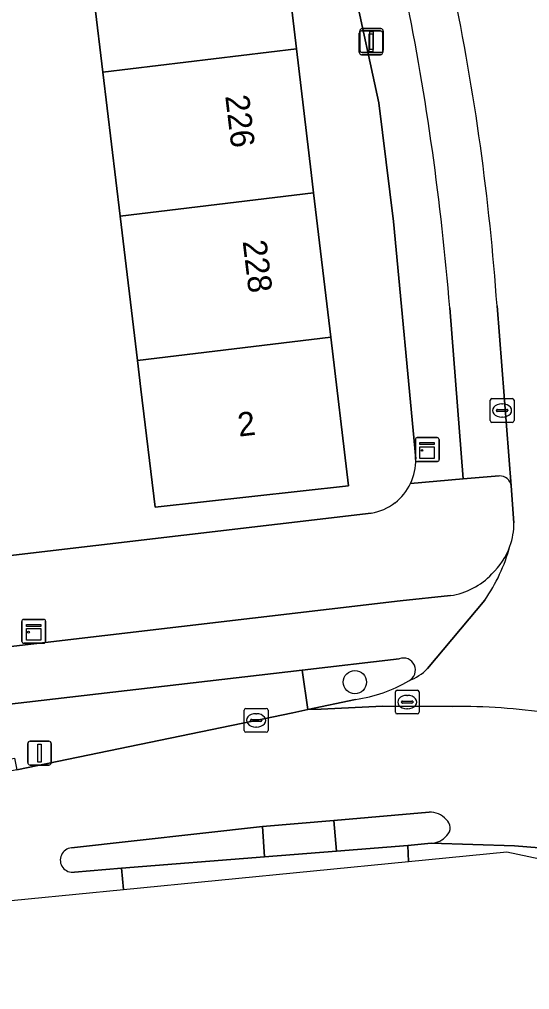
# Model space of a CAD drawing. Extents: x 159888 to 160761, y 384031 to 384750.
# Drawn here: x 160547.67 to 160569.11, y 384155.5 to 384196.26 of the extents above; entities that cross this region are included whole.
import ezdxf

# ---------------------------------------------------------------- set-up
doc = ezdxf.new("R2010")
doc.units = 0
for name, color, linetype in [('IMGEO_Berm_open', 7, 'Continuous'), ('IMGEO_Boom', 7, 'Continuous'), ('IMGEO_Erf', 7, 'Continuous'), ('IMGEO_Fietspad_open', 7, 'Continuous'), ('IMGEO_Kast', 7, 'Continuous'), ('IMGEO_Kolk', 7, 'Continuous'), ('IMGEO_Lichtmast', 7, 'Continuous'), ('IMGEO_Pand', 7, 'Continuous'), ('IMGEO_Pand_nummerreeks', 7, 'Continuous'), ('IMGEO_Parkeervlak_open', 7, 'Continuous'), ('IMGEO_Rijbaan_lokaal_gesloten', 7, 'Continuous'), ('IMGEO_Rijbaan_lokaal_open', 7, 'Continuous'), ('IMGEO_Verkeerseiland_open', 7, 'Continuous'), ('IMGEO_Voetpad_open', 7, 'Continuous')]:
    doc.layers.add(name, color=color, linetype=linetype)

msp = doc.modelspace()

# ---------------------------------------------------------------- linework, layer by layer
at = {"layer": 'IMGEO_Berm_open'}
for points in [[(160559.154, 384167.124), (160559.791, 384167.26), (160559.552, 384168.92), (160540.617, 384166.718), (160510.075, 384163.087)], [(160543.28, 384163.848), (160543.818, 384163.958), (160543.717, 384164.447), (160547.466, 384165.221), (160547.567, 384164.732), (160559.154, 384167.124)]]:
    msp.add_lwpolyline(points, dxfattribs=at)
at = {"layer": 'IMGEO_Boom'}
msp.add_circle((160561.769, 384168.415), 0.489, dxfattribs=at)
at = {"layer": 'IMGEO_Erf'}
for points in [[(160564.326, 384177.793), (160563.394, 384187.766), (160562.778, 384192.752), (160560.667, 384202.459), (160559.072, 384207.22), (160556.908, 384211.788), (160533.512, 384250)], [(160558.586, 384201.159), (160559.314, 384195.02), (160559.93, 384189.828), (160560.033, 384188.963), (160560.758, 384182.906), (160561.505, 384176.663), (160553.37, 384175.763), (160552.774, 384180.728), (160552.63, 384181.93), (160551.903, 384187.987), (160551.177, 384194.043), (160550.476, 384199.882)], [(160542.997, 384173.226), (160562.457, 384175.514)]]:
    msp.add_lwpolyline(points, dxfattribs=at)
for centre, radius, start, end in [((160562.08, 384177.732), 2.247, 334.2688, 1.5643), ((160562.075, 384177.73), 2.251, 307.8454, 334.3494), ((160562.076, 384177.738), 2.256, 279.7281, 307.7171)]:
    msp.add_arc(centre, radius, start, end, dxfattribs=at)
at = {"layer": 'IMGEO_Fietspad_open'}
for points in [[(160565.78, 384172.052), (160563.669, 384171.834), (160511.035, 384165.652)], [(160564.82, 384168.981), (160567.224, 384171.854)], [(160559.552, 384168.92), (160563.629, 384169.394)], [(160510.075, 384163.087), (160540.617, 384166.718), (160559.552, 384168.92)]]:
    msp.add_lwpolyline(points, dxfattribs=at)
for centre, radius, start, end in [((160561.183, 384176.058), 7.359, 325.1632, 344.756), ((160565.549, 384175.088), 2.9, 312.8953, 340.5722), ((160565.38, 384174.941), 2.917, 277.8919, 317.2968), ((160563.806, 384168.92), 0.506, 297.618, 110.4338), ((160563.203, 384170.606), 2.292, 291.4057, 314.8483)]:
    msp.add_arc(centre, radius, start, end, dxfattribs=at)
at = {"layer": 'IMGEO_Kast'}
for p, q in [((160564.309, 384177.76), (160564.309, 384178.601)), ((160564.309, 384178.601), (160564.309, 384177.76)), ((160564.384, 384178.685), (160565.225, 384178.685)), ((160565.225, 384178.685), (160564.384, 384178.685)), ((160565.309, 384178.61), (160565.309, 384177.769)), ((160565.309, 384177.769), (160565.309, 384178.61)), ((160565.234, 384177.685), (160564.393, 384177.685)), ((160564.393, 384177.685), (160565.234, 384177.685)), ((160547.848, 384171.049), (160548.689, 384171.049)), ((160548.689, 384171.049), (160547.848, 384171.049)), ((160548.773, 384170.974), (160548.773, 384170.133)), ((160548.773, 384170.133), (160548.773, 384170.974)), ((160547.773, 384170.124), (160547.773, 384170.965)), ((160547.773, 384170.965), (160547.773, 384170.124)), ((160548.698, 384170.049), (160547.857, 384170.049)), ((160547.857, 384170.049), (160548.698, 384170.049))]:
    msp.add_line(p, q, dxfattribs=at)
for points in [[(160564.504, 384178.475), (160565.104, 384178.475), (160565.104, 384178.39), (160564.504, 384178.39), (160564.504, 384178.475)], [(160564.504, 384178.3), (160565.104, 384178.3), (160565.104, 384177.811), (160564.504, 384177.811), (160564.504, 384178.3)], [(160547.968, 384170.839), (160548.568, 384170.839), (160548.568, 384170.754), (160547.968, 384170.754), (160547.968, 384170.839)], [(160547.968, 384170.664), (160548.568, 384170.664), (160548.568, 384170.175), (160547.968, 384170.175), (160547.968, 384170.664)]]:
    msp.add_lwpolyline(points, dxfattribs=at)
for centre in [(160564.588, 384178.149), (160548.052, 384170.513)]:
    msp.add_circle(centre, 0.0377, dxfattribs=at)
for centre, start, end in [((160564.387, 384178.607), 92.4484, 184.2845), ((160564.387, 384178.607), 92.4484, 184.2845), ((160565.231, 384178.607), 2.4484, 94.2845), ((160565.231, 384178.607), 2.4484, 94.2845), ((160564.387, 384177.763), 182.4484, 274.2845), ((160564.387, 384177.763), 182.4484, 274.2845), ((160565.231, 384177.763), 272.4484, 4.2845), ((160565.231, 384177.763), 272.4484, 4.2845), ((160547.851, 384170.971), 92.4484, 184.2845), ((160547.851, 384170.971), 92.4484, 184.2845), ((160548.695, 384170.971), 2.4484, 94.2845), ((160548.695, 384170.971), 2.4484, 94.2845), ((160547.851, 384170.127), 182.4484, 274.2845), ((160547.851, 384170.127), 182.4484, 274.2845), ((160548.695, 384170.127), 272.4484, 4.2845), ((160548.695, 384170.127), 272.4484, 4.2845)]:
    msp.add_arc(centre, 0.0779, start, end, dxfattribs=at)
at = {"layer": 'IMGEO_Kolk'}
for p, q in [((160567.454, 384179.401), (160567.454, 384180.253)), ((160567.529, 384180.327), (160568.381, 384180.327)), ((160567.942, 384180.107), (160567.967, 384180.107)), ((160568.455, 384180.253), (160568.455, 384179.401)), ((160567.713, 384179.821), (160567.713, 384179.833)), ((160568.151, 384179.784), (160567.753, 384179.784)), ((160567.756, 384179.87), (160568.154, 384179.87)), ((160567.965, 384179.547), (160567.94, 384179.547)), ((160568.197, 384179.833), (160568.197, 384179.821)), ((160568.381, 384179.327), (160567.529, 384179.327)), ((160563.468, 384167.151), (160563.468, 384168.003)), ((160563.543, 384168.077), (160564.395, 384168.077)), ((160563.956, 384167.857), (160563.981, 384167.857)), ((160564.469, 384168.003), (160564.469, 384167.151)), ((160557.192, 384167.308), (160558.044, 384167.308)), ((160563.727, 384167.571), (160563.727, 384167.583)), ((160564.165, 384167.534), (160563.767, 384167.534)), ((160563.77, 384167.62), (160564.168, 384167.62)), ((160564.211, 384167.583), (160564.211, 384167.571)), ((160557.117, 384166.382), (160557.117, 384167.234)), ((160557.605, 384167.088), (160557.63, 384167.088)), ((160558.118, 384167.234), (160558.118, 384166.382)), ((160564.395, 384167.077), (160563.543, 384167.077)), ((160563.979, 384167.297), (160563.954, 384167.297)), ((160557.376, 384166.802), (160557.376, 384166.814)), ((160557.814, 384166.765), (160557.416, 384166.765)), ((160557.419, 384166.851), (160557.817, 384166.851)), ((160557.628, 384166.528), (160557.603, 384166.528)), ((160557.86, 384166.814), (160557.86, 384166.802)), ((160558.044, 384166.308), (160557.192, 384166.308))]:
    msp.add_line(p, q, dxfattribs=at)
for points in [[(160567.454, 384179.401), (160567.454, 384180.253)], [(160567.529, 384180.327), (160568.381, 384180.327)], [(160568.455, 384180.253), (160568.455, 384179.401)], [(160568.381, 384179.327), (160567.529, 384179.327)], [(160563.468, 384167.151), (160563.468, 384168.003)], [(160563.543, 384168.077), (160564.395, 384168.077)], [(160564.469, 384168.003), (160564.469, 384167.151)], [(160557.192, 384167.308), (160558.044, 384167.308)], [(160557.117, 384166.382), (160557.117, 384167.234)], [(160558.118, 384167.234), (160558.118, 384166.382)], [(160564.395, 384167.077), (160563.543, 384167.077)], [(160558.044, 384166.308), (160557.192, 384166.308)]]:
    msp.add_lwpolyline(points, dxfattribs=at)
for centre, radius, start, end in [((160567.531, 384180.251), 0.0765, 91.552, 178.448), ((160567.531, 384180.251), 0.0765, 91.552, 178.448), ((160568.379, 384180.251), 0.0765, 1.552, 88.448), ((160568.379, 384180.251), 0.0765, 1.552, 88.448), ((160567.753, 384179.83), 0.0403, 85.8775, 175.7526), ((160567.75, 384179.82), 0.0366, 178.938, 274.7102), ((160568.154, 384179.827), 0.043, 264.8664, 352.4533), ((160568.158, 384179.832), 0.0386, 1.7309, 96.639), ((160567.531, 384179.403), 0.0765, 181.552, 268.448), ((160567.531, 384179.403), 0.0765, 181.552, 268.448), ((160568.379, 384179.403), 0.0765, 271.552, 358.448), ((160568.379, 384179.403), 0.0765, 271.552, 358.448), ((160563.545, 384168.001), 0.0765, 91.552, 178.448), ((160563.545, 384168.001), 0.0765, 91.552, 178.448), ((160564.393, 384168.001), 0.0765, 1.552, 88.448), ((160564.393, 384168.001), 0.0765, 1.552, 88.448), ((160557.194, 384167.232), 0.0765, 91.552, 178.448), ((160557.194, 384167.232), 0.0765, 91.552, 178.448), ((160558.042, 384167.232), 0.0765, 1.552, 88.448), ((160558.042, 384167.232), 0.0765, 1.552, 88.448), ((160563.767, 384167.58), 0.0403, 85.8775, 175.7526), ((160563.764, 384167.57), 0.0366, 178.938, 274.7102), ((160564.168, 384167.577), 0.043, 264.8664, 352.4533), ((160564.172, 384167.582), 0.0386, 1.7309, 96.639), ((160563.545, 384167.153), 0.0765, 181.552, 268.448), ((160563.545, 384167.153), 0.0765, 181.552, 268.448), ((160564.393, 384167.153), 0.0765, 271.552, 358.448), ((160564.393, 384167.153), 0.0765, 271.552, 358.448), ((160557.416, 384166.811), 0.0403, 85.8775, 175.7526), ((160557.413, 384166.801), 0.0366, 178.938, 274.7102), ((160557.817, 384166.808), 0.043, 264.8664, 352.4533), ((160557.821, 384166.813), 0.0386, 1.7309, 96.639), ((160557.194, 384166.384), 0.0765, 181.552, 268.448), ((160557.194, 384166.384), 0.0765, 181.552, 268.448), ((160558.042, 384166.384), 0.0765, 271.552, 358.448), ((160558.042, 384166.384), 0.0765, 271.552, 358.448)]:
    msp.add_arc(centre, radius, start, end, dxfattribs=at)
for centre, major_axis, ratio, start_param, end_param in [((160567.941, 384179.827), (-0.387, 0.002), 0.722429, 4.712389, 7.853982), ((160567.966, 384179.827), (-0.39, 0.002), 0.717154, 1.570796, 4.712389), ((160563.955, 384167.577), (-0.387, 0.002), 0.722429, 4.712389, 7.853982), ((160563.98, 384167.577), (-0.39, 0.002), 0.717154, 1.570796, 4.712389), ((160557.604, 384166.808), (-0.387, 0.002), 0.722429, 4.712389, 7.853982), ((160557.629, 384166.808), (-0.39, 0.002), 0.717154, 1.570796, 4.712389)]:
    msp.add_ellipse(centre, major_axis=major_axis, ratio=ratio, start_param=start_param, end_param=end_param, dxfattribs=at)
at = {"layer": 'IMGEO_Lichtmast'}
for p, q in [((160562.073, 384195.867), (160562.863, 384195.867)), ((160562.863, 384195.867), (160562.073, 384195.867)), ((160561.95, 384194.873), (160561.95, 384195.673)), ((160561.95, 384195.673), (160561.95, 384194.873)), ((160561.973, 384194.967), (160561.973, 384195.767)), ((160561.973, 384195.767), (160561.973, 384194.967)), ((160562.05, 384195.773), (160562.84, 384195.773)), ((160562.84, 384195.773), (160562.05, 384195.773)), ((160562.94, 384195.673), (160562.94, 384194.873)), ((160562.94, 384194.873), (160562.94, 384195.673)), ((160562.963, 384195.767), (160562.963, 384194.967)), ((160562.963, 384194.967), (160562.963, 384195.767)), ((160562.84, 384194.773), (160562.05, 384194.773)), ((160562.05, 384194.773), (160562.84, 384194.773)), ((160562.863, 384194.867), (160562.073, 384194.867)), ((160562.073, 384194.867), (160562.863, 384194.867)), ((160548.019, 384165.032), (160548.019, 384165.832)), ((160548.019, 384165.832), (160548.019, 384165.032)), ((160548.119, 384165.932), (160548.909, 384165.932)), ((160548.909, 384165.932), (160548.119, 384165.932)), ((160549.009, 384165.832), (160549.009, 384165.032)), ((160549.009, 384165.032), (160549.009, 384165.832)), ((160548.909, 384164.932), (160548.119, 384164.932)), ((160548.119, 384164.932), (160548.909, 384164.932))]:
    msp.add_line(p, q, dxfattribs=at)
for points in [[(160562.37, 384195.648), (160562.52, 384195.648), (160562.52, 384194.898), (160562.37, 384194.898), (160562.37, 384195.648)], [(160562.393, 384195.742), (160562.543, 384195.742), (160562.543, 384194.992), (160562.393, 384194.992), (160562.393, 384195.742)], [(160548.439, 384165.807), (160548.589, 384165.807), (160548.589, 384165.057), (160548.439, 384165.057), (160548.439, 384165.807)]]:
    msp.add_lwpolyline(points, dxfattribs=at)
for centre, start, end in [((160562.073, 384195.767), 90, 180), ((160562.073, 384195.767), 90, 180), ((160562.863, 384195.767), 0, 90), ((160562.863, 384195.767), 360, 90), ((160562.05, 384195.673), 90, 180), ((160562.05, 384195.673), 90, 180), ((160562.84, 384195.673), 0, 90), ((160562.84, 384195.673), 360, 90), ((160562.05, 384194.873), 180, 270), ((160562.05, 384194.873), 180, 270), ((160562.073, 384194.967), 180, 270), ((160562.073, 384194.967), 180, 270), ((160562.84, 384194.873), 270, 0), ((160562.84, 384194.873), 270, 0), ((160562.863, 384194.967), 270, 0), ((160562.863, 384194.967), 270, 0), ((160548.119, 384165.832), 90, 180), ((160548.119, 384165.832), 90, 180), ((160548.909, 384165.832), 0, 90), ((160548.909, 384165.832), 360, 90), ((160548.119, 384165.032), 180, 270), ((160548.119, 384165.032), 180, 270), ((160548.909, 384165.032), 270, 0), ((160548.909, 384165.032), 270, 0)]:
    msp.add_arc(centre, 0.1, start, end, dxfattribs=at)
at = {"layer": 'IMGEO_Pand'}
for points in [[(160558.586, 384201.159), (160555.198, 384200.789), (160554.014, 384204.247), (160546.382, 384201.607), (160547.111, 384199.478), (160550.476, 384199.882), (160551.177, 384194.043), (160559.314, 384195.02)], [(160559.314, 384195.02), (160551.177, 384194.043), (160551.903, 384187.987), (160560.033, 384188.963), (160559.93, 384189.828)], [(160560.033, 384188.963), (160551.903, 384187.987), (160552.63, 384181.93), (160560.758, 384182.906)], [(160560.758, 384182.906), (160552.63, 384181.93), (160552.774, 384180.728), (160553.37, 384175.763), (160561.505, 384176.663)]]:
    msp.add_lwpolyline(points, close=True, dxfattribs=at)
at = {"layer": 'IMGEO_Parkeervlak_open'}
for points in [[(160565.752, 384184.144), (160566.321, 384176.95), (160567.836, 384177.075)], [(160568.339, 384176.656), (160567.741, 384184.217)]]:
    msp.add_lwpolyline(points, dxfattribs=at)
for centre, radius, start, end in [((160468.958, 384177.359), 99.02, 3.97147, 11.80346), ((160453.796, 384175.144), 112.317, 4.59609, 11.37491), ((160567.865, 384176.598), 0.478, 6.9836, 93.4277)]:
    msp.add_arc(centre, radius, start, end, dxfattribs=at)
at = {"layer": 'IMGEO_Rijbaan_lokaal_gesloten'}
for points in [[(160565.877, 384167.394), (160562.923, 384167.402), (160560.349, 384167.273), (160559.791, 384167.26), (160559.154, 384167.124), (160547.567, 384164.732), (160543.818, 384163.958), (160543.28, 384163.848)], [(160549.862, 384161.451), (160557.886, 384162.345), (160560.888, 384162.604), (160564.893, 384162.947)], [(160534.886, 384162.486), (160516.108, 384160.265), (160516.834, 384155.497), (160540.013, 384158.53), (160552.039, 384159.709)], [(160571.411, 384161.3), (160568.473, 384161.54), (160564.979, 384161.647), (160563.995, 384161.549), (160564.02, 384160.883), (160568.149, 384161.288), (160583.807, 384157.96)], [(160564.979, 384161.647), (160568.473, 384161.54), (160571.411, 384161.3), (160577.411, 384160.087), (160577.342, 384160.126), (160577.277, 384160.171), (160577.216, 384160.221), (160577.161, 384160.277), (160577.11, 384160.338), (160577.065, 384160.402), (160577.026, 384160.471)], [(160552.039, 384159.709), (160551.957, 384160.605), (160549.981, 384160.435)]]:
    msp.add_lwpolyline(points, dxfattribs=at)
msp.add_lwpolyline([(160552.039, 384159.709), (160564.02, 384160.883), (160563.995, 384161.549), (160560.993, 384161.313), (160557.97, 384161.076), (160551.957, 384160.605)], close=True, dxfattribs=at)
for centre, radius, start, end in [((160565.991, 384139.099), 28.296, 81.973, 90.2304), ((160564.949, 384162.098), 0.851, 40.1737, 93.7822), ((160565.325, 384162.293), 0.447, 313.2871, 52.2778), ((160564.946, 384162.538), 0.892, 272.0994, 320.256), ((160549.9, 384160.941), 0.512, 94.3063, 279.0545)]:
    msp.add_arc(centre, radius, start, end, dxfattribs=at)
at = {"layer": 'IMGEO_Rijbaan_lokaal_open'}
for points in [[(160567.741, 384184.217), (160568.339, 384176.656), (160568.451, 384175.104)], [(160567.224, 384171.854), (160564.82, 384168.981)], [(160561.795, 384167.687), (160559.791, 384167.26), (160560.349, 384167.273), (160562.923, 384167.402), (160565.877, 384167.394)]]:
    msp.add_lwpolyline(points, dxfattribs=at)
for centre, radius, start, end in [((160468.958, 384177.359), 99.02, 3.97147, 11.80346), ((160565.561, 384175.091), 2.89, 340.4245, 0.2533), ((160561.183, 384176.058), 7.359, 325.1632, 344.756), ((160563.203, 384170.606), 2.292, 291.4057, 314.8483), ((160560.936, 384173.746), 6.119, 278.0673, 300.4786), ((160565.991, 384139.099), 28.296, 81.973, 90.2304)]:
    msp.add_arc(centre, radius, start, end, dxfattribs=at)
at = {"layer": 'IMGEO_Verkeerseiland_open'}
for points in [[(160563.629, 384169.394), (160559.552, 384168.92), (160559.791, 384167.26), (160561.795, 384167.687)], [(160564.893, 384162.947), (160560.888, 384162.604), (160560.993, 384161.313), (160563.995, 384161.549), (160564.979, 384161.647)], [(160549.981, 384160.435), (160551.957, 384160.605), (160557.97, 384161.076), (160557.886, 384162.345), (160549.862, 384161.451)]]:
    msp.add_lwpolyline(points, dxfattribs=at)
for centre, radius, start, end in [((160563.806, 384168.92), 0.506, 297.618, 110.4338), ((160560.936, 384173.746), 6.119, 278.0673, 300.4786), ((160564.949, 384162.098), 0.851, 40.1737, 93.7822), ((160565.325, 384162.293), 0.447, 313.2871, 52.2778), ((160564.946, 384162.538), 0.892, 272.0994, 320.256), ((160549.9, 384160.941), 0.512, 94.3063, 279.0545)]:
    msp.add_arc(centre, radius, start, end, dxfattribs=at)
at = {"layer": 'IMGEO_Voetpad_open'}
for points in [[(160486.257, 384333.016), (160485.596, 384332.555), (160485.451, 384332.462), (160486.16, 384331.218), (160488.821, 384326.551), (160491.412, 384322.008), (160494.003, 384317.464), (160496.663, 384312.799), (160497.383, 384311.495), (160500.525, 384305.972), (160503.615, 384300.54), (160506.705, 384295.108), (160509.796, 384289.676), (160512.886, 384284.244), (160515.577, 384279.514), (160516.041, 384278.668), (160533.512, 384250), (160556.908, 384211.788), (160559.072, 384207.22), (160560.667, 384202.459), (160562.778, 384192.752), (160563.394, 384187.766), (160564.326, 384177.793)], [(160564.104, 384176.756), (160566.321, 384176.95), (160565.752, 384184.144)], [(160567.836, 384177.075), (160566.321, 384176.95), (160564.104, 384176.756)], [(160568.451, 384175.104), (160568.339, 384176.656)], [(160562.457, 384175.514), (160542.997, 384173.226), (160541.448, 384173.043), (160510.194, 384169.368), (160507.227, 384169.019), (160507.4, 384168.329)], [(160511.035, 384165.652), (160563.669, 384171.834), (160565.78, 384172.052)]]:
    msp.add_lwpolyline(points, dxfattribs=at)
msp.add_lwpolyline([(160560.993, 384161.313), (160560.888, 384162.604), (160557.886, 384162.345), (160557.97, 384161.076)], close=True, dxfattribs=at)
for centre, radius, start, end in [((160453.796, 384175.144), 112.317, 4.59609, 11.37491), ((160562.08, 384177.732), 2.247, 334.2688, 1.5643), ((160562.075, 384177.73), 2.251, 307.8454, 334.3494), ((160567.865, 384176.598), 0.478, 6.9836, 93.4277), ((160562.076, 384177.738), 2.256, 279.7281, 307.7171), ((160565.561, 384175.091), 2.89, 340.4245, 0.2533), ((160565.549, 384175.088), 2.9, 312.8953, 340.5722), ((160565.38, 384174.941), 2.917, 277.8919, 317.2968)]:
    msp.add_arc(centre, radius, start, end, dxfattribs=at)

# ---------------------------------------------------------------- texts
at = {"layer": 'IMGEO_Pand_nummerreeks'}
for s, rotation, p in [('226', 276.8466, (160556.318, 384193.036)), ('228', 276.8466, (160557.05, 384186.937)), ('2', 6.8354, (160556.898, 384178.724))]:
    msp.add_text(s, height=1, rotation=rotation, dxfattribs=at).set_placement(p)

doc.saveas('drawing.dxf')
